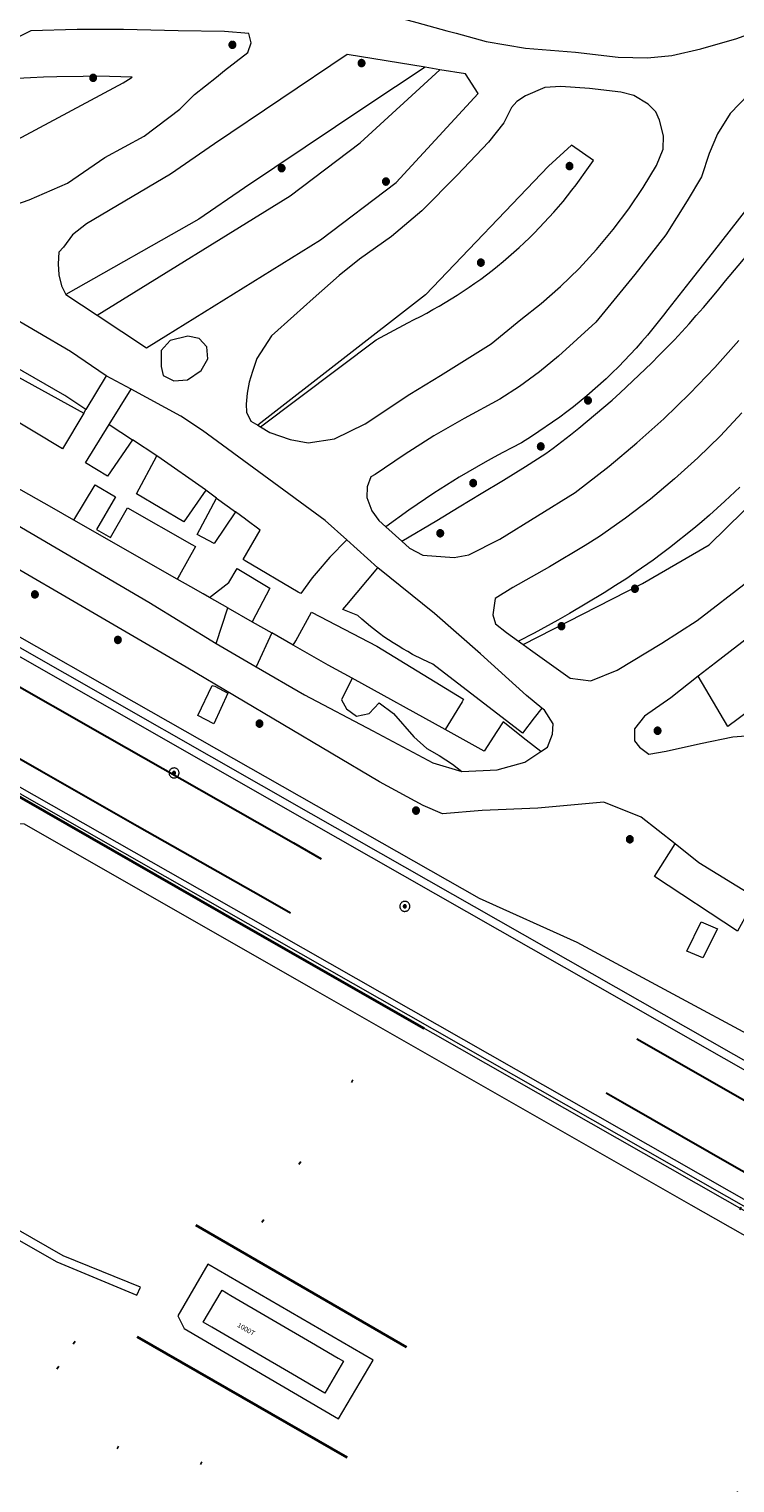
# Model space of a CAD drawing. Header units: metres. Extents: x 135779 to 137489, y 452643 to 455118.
# Tile 417 of 489: x 137205 to 137249, y 454289 to 454379. Entities that reach past the tile are written whole.
import ezdxf
from ezdxf.enums import TextEntityAlignment as Align

# ---------------------------------------------------------------- set-up
doc = ezdxf.new("R2010")
doc.units = ezdxf.units.M
for name, pattern in [('DGN_Style_1', [33.729988, 0.056123, -33.673865]), ('DGN_Style_3', [78.572352, 56.123108, -22.449243]), ('DGN_Style_4', [89.853097, 44.898487, -22.449243, 0.056123, -22.449243])]:
    doc.linetypes.add(name, pattern=pattern)
for name, color, linetype, lineweight in [('KTop_BTD_Groenvoorziening', 62, 'Continuous', 13), ('KTop_NAR_Huisnummer tijdelijk (t)', 7, 'Continuous', 13), ('KTop_OTD_Gesloten verharding', 15, 'Continuous', 13), ('KTop_OTD_Onverhard', 15, 'Continuous', 13), ('KTop_PND_Grondvlaksituatie van BAG-pand [tachy]', 1, 'Continuous', 13), ('KTop_PUT_Inspectie- of rioolput', 15, 'Continuous', 13), ('KTop_SHD_Hek (l)', 15, 'DGN_Style_4', 40), ('KTop_SHD_Muur', 15, 'Continuous', 13), ('KTop_SPR_Sneltram (l)', 251, 'DGN_Style_3', 30), ('KTop_SPR_Trein (l)', 8, 'DGN_Style_1', 53), ('KTop_VGO_Boom', 92, 'Continuous', 13), ('KTop_WGD_Spoorbaan', 251, 'Continuous', 13), ('KTop_WGD_Voetpad', 251, 'Continuous', 13)]:
    doc.layers.add(name, color=color, linetype=linetype, lineweight=lineweight)
doc.styles.add('Style-ROVUCURSIEF', font='ROVUCURSIEF.shx')

# ---------------------------------------------------------------- blocks, each defined once
blk = doc.blocks.new('PUT_Inspectie-_of_rioolput')
at = {"layer": 'KTop_PUT_Inspectie- of rioolput', "flags": 128}
for points in [[(0.31, 0), (0.308, 0.032), (0.303, 0.064), (0.294, 0.095), (0.283, 0.126), (0.268, 0.155), (0.25, 0.182), (0.23, 0.207), (0.207, 0.23), (0.182, 0.25), (0.154, 0.268), (0.126, 0.283), (0.095, 0.294), (0.064, 0.303), (0.032, 0.308), (0, 0.309), (-0.032, 0.308), (-0.064, 0.303), (-0.096, 0.294), (-0.126, 0.283), (-0.155, 0.268), (-0.182, 0.25), (-0.207, 0.23), (-0.23, 0.207), (-0.25, 0.182), (-0.268, 0.154), (-0.283, 0.126), (-0.294, 0.095), (-0.303, 0.064), (-0.308, 0.032), (-0.309, 0), (-0.308, -0.032), (-0.303, -0.064), (-0.294, -0.096), (-0.283, -0.126), (-0.268, -0.155), (-0.25, -0.182), (-0.23, -0.207), (-0.207, -0.23), (-0.182, -0.25), (-0.155, -0.268), (-0.126, -0.283), (-0.096, -0.294), (-0.064, -0.303), (-0.032, -0.308), (0, -0.309), (0.032, -0.308), (0.064, -0.303), (0.095, -0.294), (0.126, -0.283), (0.155, -0.268), (0.182, -0.25), (0.207, -0.23), (0.23, -0.207), (0.25, -0.182), (0.268, -0.155), (0.283, -0.126), (0.294, -0.096), (0.303, -0.064), (0.308, -0.032), (0.31, 0)], [(0.095, 0), (0.094, 0.009), (0.092, 0.019), (0.09, 0.029), (0.086, 0.038), (0.082, 0.047), (0.076, 0.055), (0.07, 0.063), (0.063, 0.07), (0.055, 0.076), (0.047, 0.082), (0.038, 0.086), (0.029, 0.09), (0.019, 0.092), (0.009, 0.094), (0, 0.094), (-0.01, 0.094), (-0.02, 0.092), (-0.029, 0.09), (-0.039, 0.086), (-0.048, 0.082), (-0.056, 0.076), (-0.064, 0.07), (-0.071, 0.063), (-0.077, 0.055), (-0.082, 0.047), (-0.087, 0.038), (-0.09, 0.029), (-0.093, 0.019), (-0.094, 0.009), (-0.095, 0), (-0.094, -0.01), (-0.093, -0.02), (-0.09, -0.029), (-0.087, -0.039), (-0.082, -0.048), (-0.077, -0.056), (-0.071, -0.064), (-0.064, -0.071), (-0.056, -0.077), (-0.047, -0.082), (-0.039, -0.087), (-0.029, -0.09), (-0.02, -0.093), (-0.01, -0.094), (0, -0.095), (0.009, -0.094), (0.019, -0.093), (0.029, -0.09), (0.038, -0.087), (0.047, -0.082), (0.055, -0.077), (0.063, -0.071), (0.07, -0.064), (0.076, -0.056), (0.082, -0.047), (0.086, -0.039), (0.09, -0.029), (0.092, -0.02), (0.094, -0.01), (0.095, 0)], [(0.035, 0), (0.034, 0.003), (0.034, 0.007), (0.033, 0.01), (0.031, 0.014), (0.03, 0.017), (0.028, 0.02), (0.026, 0.023), (0.023, 0.026), (0.02, 0.028), (0.017, 0.03), (0.014, 0.031), (0.01, 0.033), (0.007, 0.034), (0.003, 0.034), (0, 0.034), (-0.004, 0.034), (-0.007, 0.034), (-0.011, 0.033), (-0.014, 0.031), (-0.018, 0.03), (-0.021, 0.028), (-0.023, 0.026), (-0.026, 0.023), (-0.028, 0.02), (-0.03, 0.017), (-0.032, 0.014), (-0.033, 0.01), (-0.034, 0.007), (-0.035, 0.003), (-0.035, 0), (-0.035, -0.004), (-0.034, -0.007), (-0.033, -0.011), (-0.032, -0.014), (-0.03, -0.018), (-0.028, -0.021), (-0.026, -0.023), (-0.023, -0.026), (-0.021, -0.028), (-0.017, -0.03), (-0.014, -0.032), (-0.011, -0.033), (-0.007, -0.034), (-0.004, -0.035), (0, -0.035), (0.003, -0.035), (0.007, -0.034), (0.01, -0.033), (0.014, -0.032), (0.017, -0.03), (0.02, -0.028), (0.023, -0.026), (0.026, -0.023), (0.028, -0.021), (0.03, -0.017), (0.031, -0.014), (0.033, -0.011), (0.034, -0.007), (0.034, -0.004), (0.035, 0)], [(0.01, 0.02), (0.007, 0.02), (0.005, 0.021), (0.003, 0.022), (0.001, 0.022), (-0.001, 0.022), (-0.004, 0.022), (-0.006, 0.021), (-0.008, 0.02), (-0.01, 0.019), (-0.012, 0.018), (-0.014, 0.017), (-0.016, 0.015), (-0.017, 0.013), (-0.019, 0.012), (-0.02, 0.009), (-0.021, 0.007), (-0.022, 0.005), (-0.022, 0.003), (-0.022, 0.001), (-0.022, -0.001), (-0.022, -0.004), (-0.022, -0.006), (-0.021, -0.008), (-0.02, -0.01), (-0.019, -0.012), (-0.017, -0.014), (-0.016, -0.016), (-0.014, -0.017), (-0.012, -0.019), (-0.01, -0.02), (-0.008, -0.021), (-0.006, -0.022), (-0.003, -0.022), (-0.001, -0.022), (0.001, -0.022), (0.003, -0.022), (0.005, -0.022), (0.008, -0.021), (0.01, -0.02), (0.012, -0.019), (0.014, -0.017), (0.015, -0.016), (0.017, -0.014), (0.018, -0.012), (0.02, -0.01), (0.02, -0.008), (0.021, -0.006), (0.022, -0.003), (0.022, -0.001), (0.022, 0.001), (0.022, 0.003), (0.021, 0.005), (0.02, 0.008), (0.019, 0.01), (0.018, 0.012), (0.017, 0.014), (0.015, 0.015), (0.013, 0.017), (0.012, 0.018), (0.01, 0.02)]]:
    blk.add_lwpolyline(points, dxfattribs=at)
blk = doc.blocks.new('VGO_Boom')
at = {"layer": 'KTop_VGO_Boom', "flags": 128}
for points in [[(0.215, 0), (0.214, 0.022), (0.21, 0.045), (0.204, 0.066), (0.196, 0.087), (0.186, 0.108), (0.174, 0.126), (0.16, 0.144), (0.144, 0.16), (0.126, 0.174), (0.107, 0.186), (0.087, 0.196), (0.066, 0.204), (0.045, 0.21), (0.022, 0.214), (-0.001, 0.215), (-0.023, 0.214), (-0.045, 0.21), (-0.067, 0.204), (-0.088, 0.196), (-0.108, 0.186), (-0.127, 0.174), (-0.144, 0.16), (-0.16, 0.144), (-0.174, 0.126), (-0.187, 0.107), (-0.197, 0.087), (-0.205, 0.066), (-0.211, 0.045), (-0.214, 0.022), (-0.215, -0.001), (-0.214, -0.023), (-0.211, -0.045), (-0.205, -0.067), (-0.197, -0.088), (-0.187, -0.108), (-0.174, -0.127), (-0.16, -0.144), (-0.144, -0.16), (-0.127, -0.174), (-0.108, -0.187), (-0.088, -0.197), (-0.067, -0.205), (-0.045, -0.211), (-0.023, -0.214), (0, -0.215), (0.022, -0.214), (0.045, -0.211), (0.066, -0.205), (0.087, -0.197), (0.108, -0.187), (0.126, -0.174), (0.144, -0.16), (0.16, -0.144), (0.174, -0.127), (0.186, -0.108), (0.196, -0.088), (0.204, -0.067), (0.21, -0.045), (0.214, -0.023), (0.215, -0.001)], [(0.155, 0), (0.154, 0.016), (0.152, 0.032), (0.147, 0.048), (0.142, 0.063), (0.134, 0.078), (0.125, 0.091), (0.115, 0.104), (0.104, 0.115), (0.091, 0.125), (0.077, 0.134), (0.063, 0.142), (0.048, 0.147), (0.032, 0.152), (0.016, 0.154), (-0.001, 0.155), (-0.017, 0.154), (-0.033, 0.152), (-0.048, 0.147), (-0.064, 0.142), (-0.078, 0.134), (-0.092, 0.125), (-0.104, 0.115), (-0.116, 0.104), (-0.126, 0.091), (-0.135, 0.077), (-0.142, 0.063), (-0.148, 0.048), (-0.152, 0.032), (-0.155, 0.016), (-0.155, -0.001), (-0.155, -0.017), (-0.152, -0.033), (-0.148, -0.048), (-0.142, -0.064), (-0.135, -0.078), (-0.126, -0.092), (-0.116, -0.104), (-0.104, -0.116), (-0.092, -0.126), (-0.078, -0.135), (-0.064, -0.142), (-0.048, -0.148), (-0.033, -0.152), (-0.017, -0.155), (0, -0.155), (0.016, -0.155), (0.032, -0.152), (0.048, -0.148), (0.063, -0.142), (0.078, -0.135), (0.091, -0.126), (0.104, -0.116), (0.115, -0.104), (0.125, -0.092), (0.134, -0.078), (0.142, -0.064), (0.147, -0.048), (0.152, -0.033), (0.154, -0.017), (0.155, -0.001)], [(0.095, 0), (0.094, 0.01), (0.093, 0.02), (0.09, 0.029), (0.087, 0.039), (0.082, 0.048), (0.077, 0.056), (0.071, 0.064), (0.064, 0.071), (0.056, 0.077), (0.047, 0.082), (0.039, 0.087), (0.029, 0.09), (0.02, 0.093), (0.01, 0.094), (-0.001, 0.095), (-0.01, 0.094), (-0.02, 0.093), (-0.03, 0.09), (-0.039, 0.087), (-0.048, 0.082), (-0.056, 0.077), (-0.064, 0.071), (-0.071, 0.064), (-0.077, 0.056), (-0.083, 0.047), (-0.087, 0.039), (-0.091, 0.029), (-0.093, 0.02), (-0.095, 0.01), (-0.095, -0.001), (-0.095, -0.01), (-0.093, -0.02), (-0.091, -0.03), (-0.087, -0.039), (-0.083, -0.048), (-0.077, -0.056), (-0.071, -0.064), (-0.064, -0.071), (-0.056, -0.077), (-0.048, -0.083), (-0.039, -0.087), (-0.03, -0.091), (-0.02, -0.093), (-0.01, -0.095), (0, -0.095), (0.01, -0.095), (0.02, -0.093), (0.029, -0.091), (0.039, -0.087), (0.048, -0.083), (0.056, -0.077), (0.064, -0.071), (0.071, -0.064), (0.077, -0.056), (0.082, -0.048), (0.087, -0.039), (0.09, -0.03), (0.093, -0.02), (0.094, -0.01), (0.095, -0.001)], [(0.035, 0), (0.035, 0.004), (0.034, 0.007), (0.033, 0.011), (0.032, 0.014), (0.03, 0.018), (0.028, 0.021), (0.026, 0.023), (0.023, 0.026), (0.021, 0.028), (0.017, 0.03), (0.014, 0.032), (0.011, 0.033), (0.007, 0.034), (0.004, 0.035), (-0.001, 0.035), (-0.004, 0.035), (-0.008, 0.034), (-0.011, 0.033), (-0.015, 0.032), (-0.018, 0.03), (-0.021, 0.028), (-0.024, 0.026), (-0.027, 0.023), (-0.029, 0.021), (-0.031, 0.017), (-0.032, 0.014), (-0.034, 0.011), (-0.035, 0.007), (-0.035, 0.004), (-0.035, -0.001), (-0.035, -0.004), (-0.035, -0.008), (-0.034, -0.011), (-0.032, -0.015), (-0.031, -0.018), (-0.029, -0.021), (-0.027, -0.024), (-0.024, -0.027), (-0.021, -0.029), (-0.018, -0.031), (-0.015, -0.032), (-0.011, -0.034), (-0.008, -0.035), (-0.004, -0.035), (0, -0.035), (0.004, -0.035), (0.007, -0.035), (0.011, -0.034), (0.014, -0.032), (0.018, -0.031), (0.021, -0.029), (0.023, -0.027), (0.026, -0.024), (0.028, -0.021), (0.03, -0.018), (0.032, -0.015), (0.033, -0.011), (0.034, -0.008), (0.035, -0.004), (0.035, 0)]]:
    blk.add_lwpolyline(points, dxfattribs=at)

msp = doc.modelspace()

# ---------------------------------------------------------------- linework, layer by layer
at = {"layer": 'KTop_BTD_Groenvoorziening', "flags": 128}
for points in [[(137208.818, 454355.231), (137208.951, 454355.453)], [(137311.198, 454281.641), (137304.783, 454285.213), (137288.572, 454294.862), (137261.97, 454310.299), (137239.294, 454322.503), (137233.272, 454325.215), (137182.597, 454354.03)], [(137208.205, 454348.605), (137206.839, 454349.383), (137204.462, 454350.736), (137203.983, 454351.009), (137203.98, 454351.011)], [(137216.585, 454343.833), (137216.198, 454344.054), (137215.438, 454344.486), (137214.594, 454344.967)], [(137221.763, 454340.884), (137220.427, 454341.645)], [(137225.393, 454338.841), (137224.745, 454337.497), (137225.051, 454336.937), (137225.662, 454336.495), (137226.444, 454336.648), (137227.072, 454337.311), (137227.955, 454336.648), (137229.212, 454335.221), (137230.011, 454334.491), (137230.775, 454334.066), (137231.59, 454333.523), (137232.174, 454333.08)], [(137237.055, 454334.298), (137236.148, 454335.016), (137234.733, 454336.135), (137234.348, 454335.547), (137233.55, 454334.331), (137231.138, 454335.664)]]:
    msp.add_lwpolyline(points, dxfattribs=at)
at = {"layer": 'KTop_OTD_Gesloten verharding', "flags": 128}
msp.add_lwpolyline([(137199.624, 454333.391), (137199.733, 454333.331), (137200.118, 454334.087), (137202, 454333.072), (137201.462, 454332.13), (137202.974, 454331.27), (137202.996, 454331.306), (137203.557, 454332.217), (137218.842, 454323.459), (137256.554, 454301.965), (137293.561, 454280.836), (137307.93, 454272.647)], dxfattribs=at)
at = {"layer": 'KTop_OTD_Onverhard', "flags": 128}
for points in [[(137229.908, 454376.607), (137226.236, 454374.194), (137218.746, 454369.159), (137215.919, 454367.209), (137207.702, 454362.569)], [(137209.65, 454361.275), (137221.575, 454368.668), (137225.897, 454371.937), (137230.823, 454376.456)], [(137200.668, 454369.984), (137211.241, 454375.647), (137211.58, 454375.859), (137211.81, 454376.008)], [(137211.81, 454376.008), (137210.4, 454376.049), (137209.592, 454376.051), (137208.777, 454376.046), (137207.147, 454376.017), (137206.332, 454375.992), (137205.517, 454375.961), (137204.703, 454375.923)], [(137219.727, 454354.385), (137226.892, 454359.764), (137228.835, 454360.818), (137229.23, 454361.011), (137229.621, 454361.21), (137230.009, 454361.414), (137230.393, 454361.625), (137230.774, 454361.842), (137231.152, 454362.064), (137231.526, 454362.292), (137231.897, 454362.526), (137232.264, 454362.766), (137232.628, 454363.011), (137232.987, 454363.262), (137233.343, 454363.518), (137233.694, 454363.78), (137234.042, 454364.047), (137234.385, 454364.32), (137234.724, 454364.598), (137235.059, 454364.881), (137235.389, 454365.169), (137235.715, 454365.462), (137236.036, 454365.761), (137236.353, 454366.064), (137236.665, 454366.372), (137237.864, 454367.651), (137238.151, 454367.983), (137238.433, 454368.318), (137238.71, 454368.658), (137238.981, 454369.002), (137239.247, 454369.351), (137240.013, 454370.42), (137240.302, 454370.853), (137238.957, 454371.796), (137237.539, 454370.495), (137229.928, 454362.541), (137219.56, 454354.485)], [(137285.514, 454370.927), (137275.266, 454363.096), (137274.797, 454362.646), (137274.321, 454362.181), (137273.85, 454361.712), (137272.923, 454360.759), (137271.568, 454359.296), (137271.126, 454358.799), (137270.689, 454358.298), (137269.831, 454357.282), (137269.409, 454356.768), (137268.993, 454356.25), (137267.015, 454353.637), (137264.975, 454350.929), (137261.514, 454347.282), (137258.502, 454344.439), (137255.88, 454340.844), (137254.342, 454339.877), (137254.066, 454340.167), (137251.421, 454337.926), (137248.603, 454335.856), (137246.785, 454338.955)], [(137250.363, 454368.608), (137247.635, 454365.108), (137246.262, 454363.364), (137244.896, 454361.64), (137244.636, 454361.29), (137244.311, 454360.87), (137243.979, 454360.457), (137243.641, 454360.049), (137243.296, 454359.646), (137242.944, 454359.25), (137242.586, 454358.859), (137241.85, 454358.096), (137241.473, 454357.724), (137241.089, 454357.358), (137239.903, 454356.299), (137239.083, 454355.627), (137238.665, 454355.301), (137238.241, 454354.982), (137236.491, 454353.776), (137235.87, 454353.395), (137235.266, 454353.086), (137234.717, 454352.798), (137234.17, 454352.503), (137233.627, 454352.203), (137232.551, 454351.583), (137232.019, 454351.264), (137230.442, 454350.273), (137229.924, 454349.931), (137229.41, 454349.583), (137228.899, 454349.23), (137227.479, 454348.201)], [(137228.471, 454347.306), (137230.635, 454348.599), (137232.009, 454349.424), (137233.379, 454350.256), (137234.745, 454351.093), (137236.108, 454351.937), (137237.371, 454352.727), (137237.822, 454353.063), (137238.356, 454353.47), (137238.885, 454353.882), (137239.409, 454354.301), (137239.928, 454354.725), (137240.443, 454355.156), (137240.953, 454355.592), (137241.457, 454356.033), (137241.957, 454356.481), (137243.905, 454358.326), (137244.378, 454358.801), (137244.847, 454359.281), (137245.31, 454359.767), (137245.767, 454360.258), (137246.219, 454360.753), (137246.665, 454361.254), (137247.106, 454361.76), (137247.54, 454362.271), (137247.969, 454362.787), (137248.47, 454363.403), (137250.362, 454365.654)], [(137208.951, 454355.453), (137207.636, 454356.313), (137198.685, 454361.462)], [(137208.818, 454355.231), (137207.49, 454353.013), (137198.822, 454358.243), (137199.941, 454360.115)], [(137199.941, 454360.115), (137208.818, 454355.231)], [(137210.2, 454357.538), (137208.951, 454355.453)], [(137235.959, 454340.926), (137243.346, 454344.686), (137247.454, 454347.077), (137258.096, 454357.511)], [(137210.388, 454354.515), (137211.745, 454356.717)], [(137211.815, 454353.582), (137210.284, 454351.327), (137208.928, 454352.145), (137210.388, 454354.515)], [(137210.388, 454354.515), (137211.815, 454353.582)], [(137213.331, 454352.591), (137211.815, 454353.582)], [(137216.356, 454350.466), (137215.004, 454348.499), (137212.064, 454350.242), (137213.331, 454352.591)], [(137216.356, 454350.466), (137216.34, 454350.478), (137213.389, 454352.553), (137213.331, 454352.591)], [(137208.205, 454348.605), (137209.508, 454350.798), (137210.775, 454350.062), (137209.602, 454348.032), (137210.469, 454347.533), (137211.515, 454349.365), (137215.497, 454347.102), (137215.725, 454346.972), (137214.731, 454345.21), (137214.594, 454344.967)], [(137217.021, 454349.977), (137216.356, 454350.466)], [(137249.359, 454350.649), (137248.431, 454349.775), (137247.958, 454349.347), (137247.481, 454348.924), (137246.998, 454348.508), (137246.509, 454348.098), (137245.014, 454346.906), (137244.505, 454346.521), (137243.992, 454346.143), (137242.951, 454345.406), (137242.369, 454345.01), (137241.671, 454344.566), (137240.965, 454344.126), (137238.822, 454342.849), (137238.1, 454342.436), (137236.644, 454341.633), (137235.679, 454341.13)], [(137218.189, 454349.12), (137216.876, 454347.17), (137215.826, 454347.728), (137217.021, 454349.977)], [(137217.021, 454349.977), (137218.189, 454349.12)], [(137214.594, 454344.967), (137208.205, 454348.605)], [(137225.071, 454347.384), (137224.019, 454346.314), (137223.169, 454345.328), (137222.919, 454345.037), (137222.22, 454344.067), (137222.06, 454344.162), (137218.793, 454346.092), (137218.661, 454346.17), (137218.662, 454346.172), (137219.714, 454347.999), (137218.826, 454348.651), (137218.81, 454348.663), (137218.189, 454349.12)], [(137216.585, 454343.833), (137217.786, 454344.766), (137218.298, 454345.622), (137220.315, 454344.401), (137219.219, 454342.333)], [(137237.113, 454336.991), (137236.653, 454336.394), (137235.921, 454335.445), (137230.391, 454339.714), (137230.073, 454339.854), (137229.758, 454340), (137229.137, 454340.313), (137228.832, 454340.48), (137228.531, 454340.652), (137228.233, 454340.832), (137227.939, 454341.017), (137227.363, 454341.406), (137227.082, 454341.61), (137226.532, 454342.035), (137226.264, 454342.256), (137226.001, 454342.483), (137225.743, 454342.716), (137224.826, 454343.092), (137225.066, 454343.379), (137226.982, 454345.672)], [(137217.713, 454343.191), (137216.585, 454343.833)], [(137216.991, 454340.981), (137217.713, 454343.191)], [(137217.713, 454343.191), (137219.219, 454342.333)], [(137219.219, 454342.333), (137220.427, 454341.645)], [(137221.763, 454340.884), (137221.908, 454341.146), (137222.885, 454342.913), (137226.931, 454340.828), (137232.282, 454337.536), (137232.192, 454337.388), (137231.138, 454335.664)], [(137220.427, 454341.645), (137219.47, 454339.544)], [(137225.393, 454338.841), (137223.924, 454339.654), (137221.763, 454340.884)], [(137231.138, 454335.664), (137225.393, 454338.841)], [(137217.724, 454337.911), (137216.841, 454336.023), (137215.866, 454336.531), (137216.738, 454338.395), (137216.906, 454338.337), (137217.724, 454337.911)], [(137250.333, 454325.263), (137249.204, 454323.194), (137244.074, 454326.579), (137245.35, 454328.596)], [(137246.975, 454323.768), (137247.973, 454323.349), (137247.071, 454321.552), (137246.073, 454321.971), (137246.975, 454323.768)]]:
    msp.add_lwpolyline(points, dxfattribs=at)
at = {"layer": 'KTop_PND_Grondvlaksituatie van BAG-pand [tachy]', "flags": 128}
msp.add_lwpolyline([(137217.361, 454300.998), (137217.892, 454300.685), (137222.879, 454297.779), (137224.539, 454296.804), (137224.869, 454296.612), (137223.716, 454294.629), (137221.722, 454295.801), (137216.733, 454298.708), (137216.193, 454299.026), (137216.921, 454300.249), (137217.361, 454300.998)], dxfattribs=at)
at = {"layer": 'KTop_SHD_Hek (l)', "flags": 128}
for points in [[(137307.93, 454272.647), (137293.561, 454280.836), (137256.554, 454301.965), (137218.842, 454323.459), (137203.557, 454332.217), (137202.996, 454331.306), (137202.974, 454331.27)], [(137228.759, 454297.471), (137215.732, 454305.015)], [(137225.095, 454290.652), (137212.105, 454298.119)]]:
    msp.add_lwpolyline(points, dxfattribs=at)
at = {"layer": 'KTop_SHD_Muur', "flags": 128}
for points in [[(137175.533, 454356.876), (137204.299, 454340.482), (137222.592, 454330.037), (137260.288, 454308.556), (137297.317, 454287.419), (137310.555, 454279.871)], [(137175.778, 454357.306), (137175.845, 454357.268), (137204.573, 454340.907), (137222.843, 454330.476), (137260.539, 454308.995), (137297.568, 454287.858), (137310.73, 454280.353)], [(137203.446, 454332.506), (137203.535, 454332.455), (137218.962, 454323.67), (137256.674, 454302.176), (137293.681, 454281.047), (137308.014, 454272.879)], [(137308.137, 454273.216), (137293.856, 454281.354), (137256.849, 454302.483), (137219.137, 454323.977), (137203.671, 454332.785)]]:
    msp.add_lwpolyline(points, dxfattribs=at)
at = {"layer": 'KTop_SPR_Sneltram (l)', "flags": 128}
for points in [[(137174.737, 454355.48), (137177.342, 454353.99), (137188.706, 454347.535), (137199.111, 454341.583), (137210.25, 454335.213), (137221.769, 454328.665), (137237.938, 454319.439), (137252.55, 454311.076), (137270.441, 454300.912), (137276.653, 454297.345), (137288.798, 454290.429), (137302.338, 454282.714), (137310.002, 454278.348)], [(137172.821, 454352.121), (137176.495, 454350.031), (137184.977, 454345.194), (137192.983, 454340.642), (137201.598, 454335.719), (137206.199, 454333.097), (137212.104, 454329.72), (137219.906, 454325.293), (137227.296, 454321.065), (137236.078, 454316.072), (137242.107, 454312.631), (137249.29, 454308.514), (137257.564, 454303.814), (137263.308, 454300.534), (137273.484, 454294.758), (137286.146, 454287.526), (137294.629, 454282.704), (137306.32, 454276.02), (137308.668, 454274.678)]]:
    msp.add_lwpolyline(points, dxfattribs=at)
at = {"layer": 'KTop_SPR_Trein (l)', "flags": 128}
for points in [[(137166.772, 454347.565), (137179.282, 454340.346), (137210.523, 454322.482), (137306.078, 454267.551)], [(137163.526, 454342.49), (137176.444, 454335.041), (137212.309, 454314.54), (137303.989, 454261.802)], [(137161.221, 454338.886), (137177.127, 454329.741), (137205.553, 454313.497), (137302.544, 454257.824)], [(137152.309, 454324.95), (137215.085, 454288.883)], [(137166.481, 454321.683), (137207.165, 454296.24)], [(137166.481, 454321.683), (137208.176, 454297.781)], [(137208.176, 454297.781), (137298.266, 454246.052)], [(137207.165, 454296.24), (137216.02, 454290.337)], [(137216.02, 454290.337), (137256.754, 454264.936)]]:
    msp.add_lwpolyline(points, dxfattribs=at)
at = {"layer": 'KTop_WGD_Spoorbaan', "flags": 128}
for points in [[(137167.943, 454349.396), (137171.939, 454346.965), (137172.104, 454347.233), (137171.176, 454347.79), (137171.291, 454347.925), (137171.403, 454348.058), (137182.224, 454341.933), (137198.953, 454332.257), (137202.938, 454329.952), (137205.123, 454329.828), (137222.827, 454319.724), (137246.324, 454306.289), (137287.551, 454282.868), (137307.51, 454271.492)], [(137177.962, 454320.122), (137177.67, 454319.669), (137192.293, 454311.229), (137207.15, 454302.748), (137212.083, 454300.694), (137212.311, 454301.19), (137207.551, 454303.128), (137197.007, 454309.167), (137196.981, 454309.224)], [(137226.693, 454296.669), (137216.481, 454302.615), (137214.629, 454299.422), (137215.024, 454298.637), (137224.558, 454293.045), (137226.693, 454296.669)]]:
    msp.add_lwpolyline(points, dxfattribs=at)
at = {"layer": 'KTop_WGD_Voetpad', "flags": 128}
for points in [[(137211.995, 454381.499), (137212.907, 454381.493), (137216.361, 454381.485), (137220.127, 454381.002), (137221.308, 454380.902), (137223.74, 454380.616), (137226.16, 454380.251), (137229.405, 454379.371), (137231.248, 454378.863), (137231.818, 454378.71), (137233.683, 454378.207), (137236.117, 454377.791), (137239.193, 454377.541), (137241.829, 454377.226), (137243.644, 454377.184), (137245.155, 454377.343), (137246.943, 454377.742), (137249.17, 454378.396), (137252.179, 454379.512), (137255.368, 454380.89), (137259.053, 454382.55), (137263.093, 454383.539)], [(137210.2, 454357.538), (137207.995, 454359.028), (137203.922, 454361.429), (137197.632, 454365.674), (137197.112, 454366.176), (137196.657, 454366.727), (137196.267, 454367.325), (137195.946, 454367.963), (137195.698, 454368.633), (137195.521, 454369.344), (137195.384, 454370.398), (137195.335, 454371.395), (137195.366, 454372.392), (137195.477, 454373.383), (137195.667, 454374.362), (137195.935, 454375.323), (137196.278, 454376.26), (137196.696, 454377.166), (137197.224, 454378.539), (137197.825, 454379.382)], [(137202.09, 454367.25), (137205.445, 454368.405), (137207.807, 454369.45), (137210.106, 454371.023), (137212.549, 454372.358), (137214.755, 454374.012), (137215.657, 454374.917), (137217.015, 454375.991), (137217.502, 454376.401), (137218.945, 454377.519), (137219.152, 454378.116), (137219.024, 454378.695), (137217.519, 454378.814), (137214.657, 454378.855), (137211.264, 454378.94), (137208.404, 454378.942), (137205.544, 454378.865), (137203.676, 454377.929)], [(137229.908, 454376.607), (137225.094, 454377.403), (137216.889, 454371.887), (137214.169, 454370.011), (137208.988, 454366.932), (137208.113, 454366.259), (137207.563, 454365.495), (137207.266, 454365.187), (137207.232, 454364.464), (137207.272, 454363.77), (137207.43, 454363.09), (137207.702, 454362.569)], [(137209.65, 454361.275), (137212.688, 454359.255), (137223.446, 454365.945), (137228.124, 454369.484), (137233.185, 454374.983), (137232.401, 454376.195), (137230.823, 454376.456)], [(137230.823, 454376.456), (137229.908, 454376.607)], [(137219.727, 454354.385), (137220.303, 454354.037), (137221.57, 454353.601), (137222.69, 454353.388), (137224.315, 454353.629), (137226.195, 454354.576), (137228.967, 454356.39), (137230.863, 454357.559), (137233.989, 454359.502), (137235.831, 454361.008), (137237.078, 454362.004), (137238.275, 454363.062), (137239.416, 454364.178), (137240.5, 454365.35), (137241.525, 454366.574), (137242.486, 454367.849), (137243.383, 454369.17), (137244.213, 454370.536), (137244.616, 454371.543), (137244.637, 454372.363), (137244.381, 454373.332), (137244.164, 454373.847), (137243.683, 454374.337), (137242.811, 454374.874), (137242.003, 454375.072), (137240.061, 454375.289), (137238.284, 454375.419), (137237.301, 454375.352), (137236.119, 454374.854), (137235.566, 454374.486), (137235.253, 454374.119), (137234.766, 454373.172), (137233.827, 454371.97), (137231.896, 454369.944), (137229.701, 454367.728), (137227.831, 454366.157), (137225.86, 454364.748), (137224.604, 454363.734), (137222.998, 454362.315), (137221.795, 454361.253), (137220.415, 454360.002), (137219.501, 454358.609), (137219.245, 454357.807), (137219.036, 454357.149), (137218.904, 454356.471), (137218.851, 454355.784), (137218.865, 454355.286), (137219.142, 454354.738), (137219.56, 454354.485)], [(137249.904, 454374.951), (137248.747, 454373.744), (137247.97, 454372.504), (137247.465, 454371.274), (137246.984, 454369.84), (137246.108, 454368.357), (137244.776, 454366.255), (137242.869, 454363.808), (137240.457, 454360.848), (137238.14, 454358.739), (137236.965, 454357.778), (137235.74, 454356.88), (137234.523, 454356.083), (137232.314, 454354.905), (137230.438, 454353.815), (137228.604, 454352.655), (137226.813, 454351.429), (137226.559, 454351.283), (137226.319, 454350.679), (137226.3, 454350.015), (137226.605, 454349.187), (137227.044, 454348.594), (137227.479, 454348.201)], [(137285.514, 454370.927), (137284.941, 454371.142), (137283.475, 454371.397), (137282.774, 454371.393), (137282.239, 454371.41), (137281.706, 454371.348), (137281.189, 454371.207), (137280.699, 454370.991), (137280.262, 454370.714), (137277.448, 454369.109), (137273.281, 454365.21), (137273.063, 454365.002), (137271.391, 454363.347), (137269.775, 454361.636), (137268.219, 454359.872), (137266.711, 454358.04), (137262.686, 454352.711), (137259.544, 454349.418), (137253.554, 454344.106), (137250.381, 454341.749), (137247.845, 454339.787), (137246.785, 454338.955)], [(137207.702, 454362.569), (137209.65, 454361.275)], [(137183.755, 454360.52), (137185.49, 454359.432), (137188.725, 454357.706), (137189.462, 454357.313), (137190.389, 454356.819), (137197.977, 454352.374), (137204.373, 454348.497), (137212.829, 454343.53), (137216.991, 454340.981)], [(137216.424, 454359.326), (137215.938, 454359.832), (137215.251, 454359.982), (137214.151, 454359.724), (137213.591, 454359.105), (137213.598, 454358.113), (137213.727, 454357.556), (137214.387, 454357.222), (137215.234, 454357.283), (137216.071, 454357.86), (137216.473, 454358.585), (137216.424, 454359.326)], [(137228.471, 454347.306), (137228.938, 454346.885), (137229.776, 454346.437), (137231.694, 454346.292), (137232.61, 454346.464), (137234.519, 454347.437), (137239.17, 454350.313), (137241.277, 454351.954), (137242.991, 454353.388), (137244.652, 454354.883), (137246.259, 454356.437), (137247.809, 454358.047), (137249.3, 454359.711)], [(137211.745, 454356.717), (137210.2, 454357.538)], [(137225.071, 454347.384), (137223.729, 454348.587), (137216.147, 454354.155), (137214.804, 454355.045), (137211.745, 454356.717)], [(137245.35, 454328.596), (137243.26, 454330.251), (137240.96, 454331.179), (137236.868, 454330.812), (137233.428, 454330.67), (137230.977, 454330.449), (137229.785, 454330.973), (137227.093, 454332.436), (137215.137, 454339.52), (137197.68, 454349.694), (137186.739, 454356.093), (137185.176, 454356.442), (137184.585, 454356.283), (137183.324, 454355.198), (137182.597, 454354.03)], [(137249.482, 454355.238), (137248.153, 454353.821), (137246.766, 454352.46), (137245.325, 454351.158), (137243.831, 454349.916), (137242.288, 454348.737), (137240.677, 454347.608), (137239.8, 454347.052), (137237.586, 454345.715), (137235.331, 454344.447), (137234.232, 454343.767), (137234.093, 454342.765), (137234.266, 454342.203), (137234.942, 454341.667), (137235.679, 454341.13)], [(137219.56, 454354.485), (137219.727, 454354.385)], [(137227.479, 454348.201), (137228.471, 454347.306)], [(137226.982, 454345.672), (137225.071, 454347.384)], [(137237.113, 454336.991), (137236.173, 454337.778), (137233.325, 454340.349), (137230.492, 454342.846), (137226.982, 454345.672)], [(137235.959, 454340.926), (137236.411, 454340.596), (137238.88, 454338.839), (137240.149, 454338.683), (137241.776, 454339.338), (137244.532, 454341.003), (137246.71, 454342.407), (137249.868, 454344.837)], [(137216.991, 454340.981), (137219.47, 454339.544)], [(137235.679, 454341.13), (137235.959, 454340.926)], [(137219.47, 454339.544), (137222.447, 454337.818), (137226.684, 454335.593), (137230.391, 454333.607), (137232.174, 454333.08)], [(137246.785, 454338.955), (137245.086, 454337.62), (137243.456, 454336.493), (137242.846, 454335.715), (137242.841, 454334.977), (137243.164, 454334.577), (137243.722, 454334.145), (137244.8, 454334.33), (137246.929, 454334.804), (137248.924, 454335.22), (137250.548, 454335.328), (137253.562, 454335.856), (137255.674, 454336.138), (137257.699, 454336.613), (137257.91, 454336.708)], [(137237.055, 454334.298), (137237.467, 454334.567), (137237.781, 454335.377), (137237.815, 454336.026), (137237.274, 454336.856), (137237.113, 454336.991)], [(137232.174, 454333.08), (137234.359, 454333.17), (137236.059, 454333.646), (137237.055, 454334.298)], [(137250.333, 454325.263), (137246.828, 454327.425), (137245.35, 454328.596)]]:
    msp.add_lwpolyline(points, dxfattribs=at)

# ---------------------------------------------------------------- block references
at = {"layer": 'KTop_PUT_Inspectie- of rioolput'}
for p, rotation in [((137214.393, 454332.98), 60.27434875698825), ((137228.652, 454324.734), 60.32342231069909)]:
    msp.add_blockref('PUT_Inspectie-_of_rioolput', p, dxfattribs=dict(at, rotation=rotation))
at = {"layer": 'KTop_VGO_Boom'}
for p in [(137217.999, 454377.999), (137225.979, 454376.867), (137209.394, 454375.957), (137221.041, 454370.373), (137238.83, 454370.5), (137227.487, 454369.543), (137233.352, 454364.532), (137239.972, 454356.01), (137237.056, 454353.167), (137232.876, 454350.903), (137230.841, 454347.8), (137205.793, 454344.018), (137242.871, 454344.368), (137238.334, 454342.056), (137210.921, 454341.207), (137219.672, 454336.033), (137244.273, 454335.592), (137229.344, 454330.657), (137242.558, 454328.88)]:
    msp.add_blockref('VGO_Boom', p, dxfattribs=at)

# ---------------------------------------------------------------- texts
at = {"layer": 'KTop_NAR_Huisnummer tijdelijk (t)', "style": 'Style-ROVUCURSIEF'}
msp.add_text('1000T', height=0.3, rotation=330, dxfattribs=at).set_placement((137218.344, 454298.889), align=Align.MIDDLE_LEFT)

doc.saveas('drawing.dxf')
